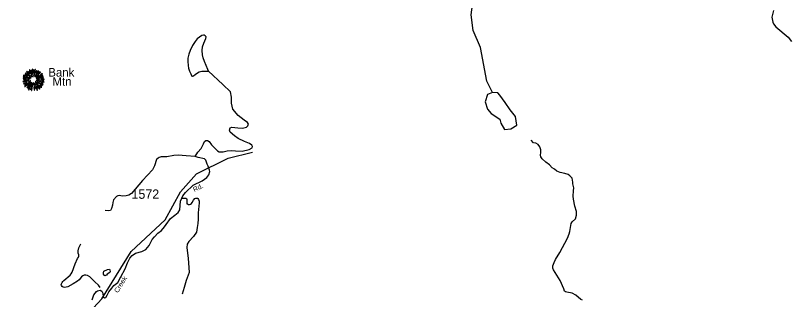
# Model space of a CAD drawing. Extents: x 884530 to 1028605, y 526725 to 653634.
# Drawn here: x 986043 to 996441, y 627625 to 631442 of the extents above; entities that cross this region are included whole.
import ezdxf

# ---------------------------------------------------------------- set-up
doc = ezdxf.new("R2010")
doc.units = 0
for name, color, linetype in [('Exist Geographical Mountain Summit CELL', 7, 'Continuous'), ('Exist Geographical Mountain Summit Label', 7, 'Continuous'), ('Exist Hydrographic Creek Single Shore', 7, 'Continuous'), ('Exist Hydrographic Pond Over 1500 Sq Ft', 7, 'Continuous'), ('Exist Hydrographic Pond Under 1500 Sq Ft', 7, 'Continuous'), ('Exist Road Non-System Type 51', 7, 'Continuous'), ('Exist Road Secondary Type 20 Attributed', 7, 'Continuous'), ('Exist Road Secondary Type 51 Attributed', 7, 'Continuous'), ('Exist Road Secondary Type 51 Label', 7, 'Continuous'), ('Exist Road Secondary Type 51 Number Label', 7, 'Continuous')]:
    doc.layers.add(name, color=color, linetype=linetype)

msp = doc.modelspace()

# ---------------------------------------------------------------- linework, layer by layer
at = {"layer": 'Exist Geographical Mountain Summit CELL'}
for points in [[(986173, 630662), (986213, 630632), (986215, 630634), (986177, 630667)], [(986193, 630687), (986229, 630649), (986233, 630652), (986197, 630692)], [(986201, 630659), (986234, 630630), (986236, 630632), (986204, 630664)], [(986221, 630688), (986237, 630667), (986239, 630668), (986225, 630692)], [(986232, 630710), (986258, 630643), (986261, 630644), (986237, 630713)], [(986266, 630658), (986268, 630659), (986259, 630707), (986255, 630706)], [(986271, 630720), (986275, 630668), (986278, 630668), (986276, 630721)], [(986287, 630666), (986290, 630666), (986294, 630713), (986289, 630713)], [(986298, 630637), (986313, 630714), (986308, 630716), (986295, 630638)], [(986302, 630615), (986305, 630614), (986353, 630698), (986348, 630702)], [(986316, 630672), (986320, 630671), (986329, 630698), (986324, 630700)], [(986323, 630617), (986325, 630615), (986381, 630679), (986377, 630684)], [(986360, 630688), (986339, 630655), (986342, 630654), (986365, 630685)], [(986381, 630645), (986382, 630642), (986405, 630659), (986402, 630662)], [(986143, 630554), (986145, 630549), (986181, 630560), (986179, 630563)], [(986145, 630592), (986217, 630585), (986217, 630588), (986145, 630597)], [(986147, 630613), (986189, 630604), (986190, 630607), (986148, 630618)], [(986150, 630632), (986173, 630624), (986174, 630627), (986152, 630638)], [(986157, 630575), (986187, 630576), (986187, 630580), (986156, 630580)], [(986172, 630643), (986198, 630627), (986200, 630630), (986175, 630647)], [(986189, 630615), (986219, 630603), (986220, 630605), (986191, 630619)], [(986189, 630566), (986190, 630561), (986223, 630569), (986223, 630573)], [(986217, 630551), (986219, 630547), (986248, 630562), (986247, 630565)], [(986225, 630621), (986250, 630602), (986252, 630605), (986228, 630624)], [(986225, 630591), (986243, 630589), (986243, 630591), (986226, 630595)], [(986245, 630634), (986259, 630617), (986261, 630620), (986248, 630637)], [(986276, 630646), (986277, 630617), (986280, 630617), (986280, 630647)], [(986320, 630597), (986321, 630594), (986370, 630630), (986367, 630635)], [(986321, 630567), (986382, 630555), (986383, 630560), (986322, 630571)], [(986336, 630581), (986336, 630578), (986366, 630578), (986366, 630583)], [(986337, 630594), (986338, 630592), (986416, 630620), (986414, 630625)], [(986381, 630622), (986408, 630637), (986405, 630642), (986379, 630624)], [(986379, 630580), (986431, 630583), (986431, 630588), (986379, 630583)], [(986382, 630594), (986419, 630600), (986418, 630606), (986381, 630596)], [(986394, 630568), (986420, 630566), (986420, 630570), (986394, 630571)], [(986398, 630551), (986426, 630544), (986427, 630549), (986399, 630555)], [(986153, 630527), (986156, 630522), (986201, 630542), (986200, 630547)], [(986164, 630490), (986167, 630486), (986196, 630507), (986193, 630510)], [(986171, 630511), (986200, 630527), (986197, 630531), (986168, 630516)], [(986195, 630470), (986198, 630468), (986239, 630515), (986236, 630518)], [(986211, 630502), (986230, 630520), (986226, 630522), (986206, 630505)], [(986207, 630520), (986210, 630516), (986244, 630545), (986243, 630547)], [(986235, 630502), (986210, 630462), (986213, 630460), (986239, 630499)], [(986220, 630443), (986225, 630440), (986236, 630465), (986233, 630467)], [(986239, 630480), (986243, 630478), (986269, 630537), (986267, 630538)], [(986245, 630530), (986249, 630527), (986259, 630543), (986257, 630544)], [(986250, 630445), (986262, 630488), (986259, 630488), (986246, 630446)], [(986260, 630435), (986265, 630434), (986277, 630523), (986274, 630524)], [(986285, 630539), (986289, 630502), (986294, 630502), (986289, 630539)], [(986292, 630480), (986295, 630438), (986299, 630439), (986296, 630480)], [(986301, 630530), (986310, 630500), (986314, 630502), (986304, 630531)], [(986311, 630463), (986306, 630493), (986302, 630493), (986307, 630462)], [(986310, 630550), (986348, 630515), (986351, 630519), (986312, 630552)], [(986316, 630528), (986366, 630453), (986370, 630456), (986318, 630529)], [(986316, 630485), (986333, 630435), (986338, 630437), (986319, 630486)], [(986326, 630491), (986342, 630461), (986346, 630463), (986330, 630492)], [(986335, 630548), (986413, 630510), (986415, 630515), (986336, 630551)], [(986348, 630502), (986378, 630473), (986382, 630475), (986350, 630504)], [(986365, 630503), (986395, 630477), (986399, 630480), (986367, 630505)], [(986374, 630514), (986399, 630501), (986402, 630504), (986376, 630518)], [(986388, 630538), (986409, 630530), (986411, 630534), (986390, 630541)]]:
    msp.add_lwpolyline(points, close=True, dxfattribs=at)
at = {"layer": 'Exist Hydrographic Creek Single Shore'}
for points in [[(992460, 630405), (992383, 630560), (992298, 631011), (992198, 631240), (992171, 631450), (992194, 631617), (992346, 631903), (992404, 632145), (992413, 632634), (992326, 632770), (992237, 632857)], [(985611, 624276), (985646, 624317), (985692, 624449), (985678, 624543), (985510, 624743), (985418, 624932), (985428, 625240), (985671, 625518), (985868, 625668), (986104, 625746), (986330, 625771), (986467, 625883), (986516, 626079), (986562, 626455), (986523, 626771), (986548, 626997), (986978, 627389), (987203, 627634), (987601, 628269), (988058, 628696), (988262, 629073), (988479, 629315), (988904, 629526), (989231, 629605)]]:
    msp.add_lwpolyline(points, dxfattribs=at)
at = {"layer": 'Exist Hydrographic Pond Over 1500 Sq Ft'}
msp.add_lwpolyline([(992460, 630405), (992392, 630380), (992359, 630281), (992392, 630182), (992441, 630125), (992556, 630051), (992573, 629993), (992622, 629911), (992704, 629919), (992786, 629969), (992770, 630084), (992696, 630174), (992630, 630273), (992556, 630371), (992532, 630404)], close=True, dxfattribs=at)
at = {"layer": 'Exist Hydrographic Pond Under 1500 Sq Ft'}
msp.add_lwpolyline([(987233, 628006), (987283, 628029), (987307, 628035), (987314, 628021), (987319, 628001), (987313, 627988), (987277, 627966), (987267, 627952), (987254, 627947), (987247, 627945), (987236, 627953), (987229, 627965), (987228, 627982), (987227, 627986)], close=True, dxfattribs=at)
at = {"layer": 'Exist Road Non-System Type 51'}
for points in [[(988460, 629545), (988498, 629604), (988542, 629655), (988572, 629716), (988586, 629749), (988604, 629761), (988627, 629763), (988647, 629749), (988679, 629702), (988724, 629660), (988760, 629624), (988784, 629610), (988809, 629609), (988838, 629611), (988890, 629624), (988944, 629626), (989004, 629622), (989092, 629620), (989186, 629641), (989225, 629663), (989230, 629683), (989222, 629701), (989193, 629721), (989123, 629748), (989040, 629788), (988987, 629825), (988930, 629872), (988921, 629901), (988931, 629933), (988955, 629943), (989032, 629932), (989098, 629929), (989151, 629943), (989168, 629961), (989176, 629983), (989163, 630003), (989120, 630036), (989037, 630097), (988965, 630185), (988950, 630262), (988950, 630345), (988934, 630417), (988831, 630515), (988640, 630694), (988629, 630717), (988587, 630823), (988567, 630875), (988557, 630913), (988553, 630973), (988557, 631023), (988577, 631069), (988604, 631132), (988606, 631156), (988596, 631168), (988580, 631179), (988571, 631178), (988549, 631172), (988519, 631152), (988489, 631130), (988462, 631091), (988425, 631040), (988391, 630970), (988377, 630924), (988362, 630868), (988363, 630823), (988365, 630769), (988370, 630733), (988385, 630696), (988400, 630658), (988410, 630634), (988416, 630627), (988424, 630625), (988438, 630629), (988462, 630648), (988478, 630662), (988516, 630684), (988549, 630693), (988604, 630696), (988640, 630694)], [(993539, 629201), (993529, 629255), (993500, 629287), (993476, 629305), (993433, 629319), (993368, 629334), (993325, 629349), (993294, 629379), (993264, 629394), (993224, 629434), (993179, 629469), (993129, 629515), (993111, 629544), (993106, 629565), (993108, 629603), (993111, 629635), (993098, 629675), (993073, 629708), (993041, 629725), (993009, 629731), (992980, 629766)], [(988341, 629558), (988232, 629566), (988172, 629562), (988077, 629541), (988003, 629543), (987975, 629533), (987961, 629523), (987942, 629505), (987915, 629420), (987885, 629366), (987750, 629224), (987603, 629049), (987567, 629026), (987534, 629017), (987483, 629014), (987437, 629023), (987422, 629020), (987400, 629010), (987362, 628966), (987354, 628928), (987349, 628894), (987336, 628847), (987321, 628822), (987297, 628818), (987251, 628821)], [(993668, 627616), (993649, 627627), (993580, 627683), (993529, 627712), (993458, 627724), (993441, 627728), (993430, 627737), (993417, 627771), (993371, 627881), (993279, 628023), (993272, 628047), (993270, 628077), (993288, 628125), (993308, 628164), (993364, 628258), (993466, 628451), (993491, 628508), (993501, 628538), (993512, 628622), (993518, 628647), (993532, 628670), (993574, 628709), (993589, 628758), (993591, 628783), (993588, 628808), (993566, 628882), (993549, 628975), (993546, 629016), (993549, 629086), (993552, 629124), (993542, 629182), (993539, 629201)], [(988279, 628986), (988326, 628986), (988334, 628986), (988340, 628983), (988345, 628980), (988347, 628977), (988348, 628973), (988349, 628961), (988349, 628939), (988347, 628920), (988350, 628913), (988355, 628909), (988367, 628904), (988382, 628902), (988399, 628907), (988413, 628916), (988421, 628928), (988438, 628961), (988457, 628983), (988471, 628989), (988482, 628989), (988491, 628986), (988496, 628981), (988505, 628969), (988514, 628948), (988516, 628925), (988502, 628788), (988502, 628707), (988496, 628649), (988485, 628593), (988480, 628529), (988438, 628473), (988377, 628406), (988354, 628367), (988349, 628323), (988357, 628248), (988368, 628181), (988379, 627988), (988340, 627880), (988312, 627788), (988287, 627696)], [(987182, 627788), (987158, 627819), (987109, 627861), (987042, 627929), (987013, 627948), (986991, 627953), (986966, 627951), (986947, 627944), (986931, 627930), (986898, 627891), (986878, 627873), (986817, 627836), (986746, 627798), (986725, 627790), (986704, 627785), (986684, 627790), (986670, 627801), (986663, 627814), (986659, 627823), (986662, 627835), (986669, 627852), (986680, 627868), (986694, 627882), (986777, 627952), (986793, 627971), (986804, 627991), (986844, 628106), (986876, 628178), (986891, 628194), (986895, 628209), (986895, 628224), (986887, 628249), (986885, 628281), (986894, 628318), (986924, 628375)]]:
    msp.add_lwpolyline(points, dxfattribs=at)
at = {"layer": 'Exist Road Secondary Type 20 Attributed'}
for points in [[(987099, 627687), (987133, 627733), (987148, 627743), (987184, 627752), (987204, 627739), (987217, 627711), (987222, 627660), (987239, 627648), (987259, 627653), (987275, 627684), (987298, 627729), (987337, 627779), (987368, 627815), (987419, 627855), (987460, 627932), (987518, 628037), (987551, 628119), (987581, 628182), (987614, 628218), (987656, 628247), (987744, 628270), (987797, 628299), (987840, 628351), (987882, 628430), (987912, 628469), (987960, 628517), (988007, 628555), (988048, 628603), (988069, 628634), (988127, 628716), (988186, 628761), (988233, 628793), (988252, 628829), (988265, 628947), (988294, 629020), (988331, 629062), (988435, 629162), (988555, 629221), (988618, 629263), (988646, 629300), (988658, 629345), (988655, 629365), (988633, 629417), (988623, 629444), (988605, 629498), (988584, 629515), (988500, 629532), (988460, 629545), (988341, 629558)], [(987076, 627622), (987099, 627687)]]:
    msp.add_lwpolyline(points, dxfattribs=at)
at = {"layer": 'Exist Road Secondary Type 51 Attributed'}
msp.add_lwpolyline([(996240, 631508), (996215, 631418), (996231, 631353), (996238, 631329), (996271, 631291), (996435, 631150), (996480, 631094)], dxfattribs=at)

# ---------------------------------------------------------------- texts
at = {"layer": 'Exist Geographical Mountain Summit Label'}
for s, p in [('Bank', (986485, 630621)), ('Mtn', (986541, 630498))]:
    msp.add_text(s, height=114.8, dxfattribs=at).set_placement(p)
at = {"layer": 'Exist Road Secondary Type 51 Label'}
for s, rotation, p in [('Rd.', 27.4369, (988451, 629068)), ('Creek', 58.2486, (987420, 627708))]:
    msp.add_text(s, height=65.6, rotation=rotation, dxfattribs=at).set_placement(p)
at = {"layer": 'Exist Road Secondary Type 51 Number Label'}
msp.add_text('1572', height=125, dxfattribs=at).set_placement((987604, 628979))

doc.saveas('drawing.dxf')
